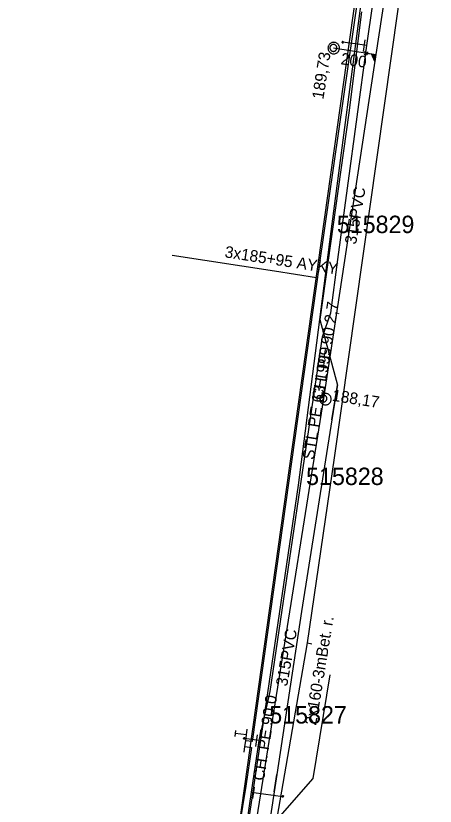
# Model space of a CAD drawing. Extents: x -746464 to -745690, y -1051581 to -1049993.
# Drawn here: x -746043.8 to -746007.6, y -1050951.7 to -1050883.6 of the extents above; entities that cross this region are included whole.
import ezdxf

# ---------------------------------------------------------------- set-up
doc = ezdxf.new("R2010")
doc.units = 0
for name, color, linetype in [('04_CETIN_sdelovaci_podzem', 7, 'Continuous'), ('45_Eltodo_popisy', 7, 'Continuous'), ('45_Eltodo_vedeni_NN_zemni', 7, 'Continuous'), ('48_Prazs_plynarenska_STL', 7, 'Continuous'), ('48_Prazs_plynarenska_STL_chranicka', 7, 'Continuous'), ('48_Prazs_plynarenska_STL_popisy', 7, 'Continuous'), ('51_PVaK_kanal_jednotna_neoverena poloha_pripojka', 7, 'Continuous'), ('51_PVaK_kanal_jednotna_overena poloha_rad', 7, 'Continuous'), ('51_PVaK_kanal_objekty', 7, 'Continuous'), ('51_PVaK_kanal_popisy', 7, 'Continuous'), ('51_PVaK_vodovod_chranicky_objekty', 7, 'Continuous'), ('51_PVaK_vodovod_overena poloha_pripojka', 7, 'Continuous'), ('51_PVaK_vodovod_overena poloha_rad', 7, 'Continuous'), ('55_PREdi_NN', 7, 'Continuous'), ('55_PREdi_NN_popisy', 7, 'Continuous'), ('55_PREdi_NN_pripojovaci_misto', 7, 'Continuous'), ('55_PREdi_stavby_popisy', 7, 'Continuous')]:
    doc.layers.add(name, color=color, linetype=linetype)

msp = doc.modelspace()

# ---------------------------------------------------------------- linework, layer by layer
at = {"layer": '04_CETIN_sdelovaci_podzem'}
for points in [[(-746018.61, -1050937.66), (-746016.27, -1050921.7), (-746010.74, -1050882.8)], [(-746021.48, -1050954.27), (-746018.61, -1050937.66)], [(-746018.61, -1050937.66), (-746018.22, -1050937.73)]]:
    msp.add_lwpolyline(points, dxfattribs=at)
at = {"layer": '45_Eltodo_vedeni_NN_zemni'}
for points in [[(-746013.784, -1050880.907), (-746016.595, -1050902.163)], [(-746016.595, -1050902.163), (-746019.405, -1050924.044)], [(-746019.405, -1050924.044), (-746022.446, -1050944.481)], [(-746022.446, -1050944.481), (-746025.487, -1050964.919)]]:
    msp.add_lwpolyline(points, dxfattribs=at)
at = {"layer": '48_Prazs_plynarenska_STL'}
msp.add_lwpolyline([(-746013.93, -1050883.22), (-746015.03, -1050891.92), (-746017.53, -1050909.76), (-746016.02, -1050915.43), (-746016.05, -1050915.54), (-746016.49, -1050918.4), (-746019.11, -1050934.96), (-746021.26, -1050949), (-746021.49, -1050950.49), (-746022.26, -1050955.58)], dxfattribs=at)
at = {"layer": '48_Prazs_plynarenska_STL_chranicka'}
for points in [[(-746016.49, -1050918.399), (-746016.019, -1050915.43)], [(-746021.49, -1050950.49), (-746021.259, -1050948.999)]]:
    msp.add_lwpolyline(points, dxfattribs=at)
at = {"layer": '51_PVaK_kanal_jednotna_neoverena poloha_pripojka'}
msp.add_line((-746016.37, -1050886.33), (-746012.712, -1050886.912), dxfattribs=at)
at = {"layer": '51_PVaK_kanal_jednotna_overena poloha_rad'}
for points in [[(-746011.67, -1050880.07), (-746012.712, -1050886.912), (-746017.23, -1050916.57)], [(-746017.23, -1050916.57), (-746023.084, -1050953.373), (-746024.89, -1050964.73)]]:
    msp.add_lwpolyline(points, dxfattribs=at)
at = {"layer": '51_PVaK_kanal_objekty'}
for p, q in [((-746013.714, -1050886.903), (-746013.375, -1050886.654)), ((-746013.417, -1050886.956), (-746013.665, -1050886.622))]:
    msp.add_line(p, q, dxfattribs=at)
for points in [[(-746015.84, -1050886.34), (-746015.85, -1050886.29), (-746015.85, -1050886.24), (-746015.87, -1050886.19), (-746015.89, -1050886.14), (-746015.91, -1050886.09), (-746015.94, -1050886.05), (-746015.97, -1050886.01), (-746016.01, -1050885.97), (-746016.05, -1050885.94), (-746016.09, -1050885.91), (-746016.14, -1050885.89), (-746016.19, -1050885.87), (-746016.24, -1050885.85), (-746016.29, -1050885.85), (-746016.34, -1050885.84), (-746016.39, -1050885.85), (-746016.44, -1050885.85), (-746016.49, -1050885.87), (-746016.54, -1050885.89), (-746016.59, -1050885.91), (-746016.63, -1050885.94), (-746016.67, -1050885.97), (-746016.71, -1050886.01), (-746016.74, -1050886.05), (-746016.77, -1050886.09), (-746016.79, -1050886.14), (-746016.81, -1050886.19), (-746016.83, -1050886.24), (-746016.83, -1050886.29), (-746016.84, -1050886.34), (-746016.83, -1050886.39), (-746016.83, -1050886.44), (-746016.81, -1050886.49), (-746016.79, -1050886.54), (-746016.77, -1050886.59), (-746016.74, -1050886.63), (-746016.71, -1050886.67), (-746016.67, -1050886.71), (-746016.63, -1050886.74), (-746016.59, -1050886.77), (-746016.54, -1050886.79), (-746016.49, -1050886.81), (-746016.44, -1050886.83), (-746016.39, -1050886.83), (-746016.34, -1050886.84), (-746016.29, -1050886.83), (-746016.24, -1050886.83), (-746016.19, -1050886.81), (-746016.14, -1050886.79), (-746016.09, -1050886.77), (-746016.05, -1050886.74), (-746016.01, -1050886.71), (-746015.97, -1050886.67), (-746015.94, -1050886.63), (-746015.91, -1050886.59), (-746015.89, -1050886.54), (-746015.87, -1050886.49), (-746015.85, -1050886.44), (-746015.85, -1050886.39), (-746015.84, -1050886.34)], [(-746016.07, -1050886.33), (-746016.07, -1050886.3), (-746016.076, -1050886.27), (-746016.082, -1050886.24), (-746016.094, -1050886.21), (-746016.112, -1050886.18), (-746016.13, -1050886.156), (-746016.148, -1050886.132), (-746016.172, -1050886.108), (-746016.196, -1050886.09), (-746016.22, -1050886.072), (-746016.25, -1050886.054), (-746016.28, -1050886.042), (-746016.31, -1050886.036), (-746016.34, -1050886.03), (-746016.37, -1050886.03), (-746016.4, -1050886.03), (-746016.43, -1050886.036), (-746016.46, -1050886.042), (-746016.49, -1050886.054), (-746016.52, -1050886.072), (-746016.544, -1050886.09), (-746016.568, -1050886.108), (-746016.592, -1050886.132), (-746016.61, -1050886.156), (-746016.628, -1050886.18), (-746016.646, -1050886.21), (-746016.658, -1050886.24), (-746016.664, -1050886.27), (-746016.67, -1050886.3), (-746016.67, -1050886.33), (-746016.67, -1050886.36), (-746016.664, -1050886.39), (-746016.658, -1050886.42), (-746016.646, -1050886.45), (-746016.628, -1050886.48), (-746016.61, -1050886.504), (-746016.592, -1050886.528), (-746016.568, -1050886.552), (-746016.544, -1050886.57), (-746016.52, -1050886.588), (-746016.49, -1050886.606), (-746016.46, -1050886.618), (-746016.43, -1050886.624), (-746016.4, -1050886.63), (-746016.37, -1050886.63), (-746016.34, -1050886.63), (-746016.31, -1050886.624), (-746016.28, -1050886.618), (-746016.25, -1050886.606), (-746016.22, -1050886.588), (-746016.196, -1050886.57), (-746016.172, -1050886.552), (-746016.148, -1050886.528), (-746016.13, -1050886.504), (-746016.112, -1050886.48), (-746016.094, -1050886.45), (-746016.082, -1050886.42), (-746016.076, -1050886.39), (-746016.07, -1050886.36), (-746016.07, -1050886.33)], [(-746013.547, -1050886.782), (-746012.714, -1050886.909), (-746012.804, -1050887.503), (-746013.089, -1050886.852)], [(-746013.013, -1050886.908), (-746012.77, -1050886.945), (-746012.828, -1050887.325), (-746013.012, -1050886.904)], [(-746012.932, -1050886.965), (-746012.81, -1050886.984), (-746012.84, -1050887.179), (-746012.931, -1050886.961)], [(-746016.55, -1050916.63), (-746016.56, -1050916.58), (-746016.56, -1050916.53), (-746016.58, -1050916.48), (-746016.6, -1050916.43), (-746016.62, -1050916.38), (-746016.65, -1050916.34), (-746016.68, -1050916.3), (-746016.72, -1050916.26), (-746016.76, -1050916.23), (-746016.8, -1050916.2), (-746016.85, -1050916.18), (-746016.9, -1050916.16), (-746016.95, -1050916.14), (-746017, -1050916.14), (-746017.05, -1050916.13), (-746017.1, -1050916.14), (-746017.15, -1050916.14), (-746017.2, -1050916.16), (-746017.25, -1050916.18), (-746017.3, -1050916.2), (-746017.34, -1050916.23), (-746017.38, -1050916.26), (-746017.42, -1050916.3), (-746017.45, -1050916.34), (-746017.48, -1050916.38), (-746017.5, -1050916.43), (-746017.52, -1050916.48), (-746017.54, -1050916.53), (-746017.54, -1050916.58), (-746017.55, -1050916.63), (-746017.54, -1050916.68), (-746017.54, -1050916.73), (-746017.52, -1050916.78), (-746017.5, -1050916.83), (-746017.48, -1050916.88), (-746017.45, -1050916.92), (-746017.42, -1050916.96), (-746017.38, -1050917), (-746017.34, -1050917.03), (-746017.3, -1050917.06), (-746017.25, -1050917.08), (-746017.2, -1050917.1), (-746017.15, -1050917.12), (-746017.1, -1050917.12), (-746017.05, -1050917.13), (-746017, -1050917.12), (-746016.95, -1050917.12), (-746016.9, -1050917.1), (-746016.85, -1050917.08), (-746016.8, -1050917.06), (-746016.76, -1050917.03), (-746016.72, -1050917), (-746016.68, -1050916.96), (-746016.65, -1050916.92), (-746016.62, -1050916.88), (-746016.6, -1050916.83), (-746016.58, -1050916.78), (-746016.56, -1050916.73), (-746016.56, -1050916.68), (-746016.55, -1050916.63)], [(-746016.93, -1050916.57), (-746016.93, -1050916.54), (-746016.936, -1050916.51), (-746016.942, -1050916.48), (-746016.954, -1050916.45), (-746016.972, -1050916.42), (-746016.99, -1050916.396), (-746017.008, -1050916.372), (-746017.032, -1050916.348), (-746017.056, -1050916.33), (-746017.08, -1050916.312), (-746017.11, -1050916.294), (-746017.14, -1050916.282), (-746017.17, -1050916.276), (-746017.2, -1050916.27), (-746017.23, -1050916.27), (-746017.26, -1050916.27), (-746017.29, -1050916.276), (-746017.32, -1050916.282), (-746017.35, -1050916.294), (-746017.38, -1050916.312), (-746017.404, -1050916.33), (-746017.428, -1050916.348), (-746017.452, -1050916.372), (-746017.47, -1050916.396), (-746017.488, -1050916.42), (-746017.506, -1050916.45), (-746017.518, -1050916.48), (-746017.524, -1050916.51), (-746017.53, -1050916.54), (-746017.53, -1050916.57), (-746017.53, -1050916.6), (-746017.524, -1050916.63), (-746017.518, -1050916.66), (-746017.506, -1050916.69), (-746017.488, -1050916.72), (-746017.47, -1050916.744), (-746017.452, -1050916.768), (-746017.428, -1050916.792), (-746017.404, -1050916.81), (-746017.38, -1050916.828), (-746017.35, -1050916.846), (-746017.32, -1050916.858), (-746017.29, -1050916.864), (-746017.26, -1050916.87), (-746017.23, -1050916.87), (-746017.2, -1050916.87), (-746017.17, -1050916.864), (-746017.14, -1050916.858), (-746017.11, -1050916.846), (-746017.08, -1050916.828), (-746017.056, -1050916.81), (-746017.032, -1050916.792), (-746017.008, -1050916.768), (-746016.99, -1050916.744), (-746016.972, -1050916.72), (-746016.954, -1050916.69), (-746016.942, -1050916.66), (-746016.936, -1050916.63), (-746016.93, -1050916.6), (-746016.93, -1050916.57)]]:
    msp.add_lwpolyline(points, dxfattribs=at)
at = {"layer": '51_PVaK_vodovod_chranicky_objekty'}
for p, q in [((-746013.755, -1050886.64), (-746013.616, -1050885.64)), ((-746015.615, -1050885.881), (-746015.502, -1050885.796)), ((-746015.615, -1050885.881), (-746015.612, -1050885.861)), ((-746015.615, -1050885.881), (-746015.595, -1050885.884)), ((-746015.601, -1050885.782), (-746015.604, -1050885.802)), ((-746015.601, -1050885.782), (-746015.516, -1050885.895)), ((-746015.601, -1050885.782), (-746015.581, -1050885.785)), ((-746015.516, -1050885.895), (-746015.536, -1050885.892)), ((-746015.502, -1050885.796), (-746015.522, -1050885.793)), ((-746015.516, -1050885.895), (-746015.513, -1050885.875)), ((-746015.502, -1050885.796), (-746015.505, -1050885.816)), ((-746023.07, -1050946.59), (-746022.921, -1050945.59)), ((-746024.125, -1050945.931), (-746024.012, -1050945.846)), ((-746024.125, -1050945.931), (-746024.122, -1050945.911)), ((-746024.125, -1050945.931), (-746024.105, -1050945.934)), ((-746024.111, -1050945.832), (-746024.114, -1050945.852)), ((-746024.111, -1050945.832), (-746024.026, -1050945.945)), ((-746024.111, -1050945.832), (-746024.091, -1050945.835)), ((-746024.026, -1050945.945), (-746024.046, -1050945.942)), ((-746024.012, -1050945.846), (-746024.032, -1050945.843)), ((-746024.026, -1050945.945), (-746024.023, -1050945.925)), ((-746024.012, -1050945.846), (-746024.015, -1050945.866)), ((-746023.315, -1050951.09), (-746023.175, -1050950.09)), ((-746020.796, -1050950.941), (-746020.682, -1050950.857)), ((-746020.796, -1050950.941), (-746020.793, -1050950.921)), ((-746020.796, -1050950.941), (-746020.776, -1050950.944)), ((-746020.781, -1050950.842), (-746020.784, -1050950.862)), ((-746020.781, -1050950.842), (-746020.697, -1050950.956)), ((-746020.781, -1050950.842), (-746020.761, -1050950.845)), ((-746020.697, -1050950.956), (-746020.717, -1050950.953)), ((-746020.682, -1050950.857), (-746020.702, -1050950.854)), ((-746020.697, -1050950.956), (-746020.694, -1050950.936)), ((-746020.682, -1050950.857), (-746020.685, -1050950.877))]:
    msp.add_line(p, q, dxfattribs=at)
for points in [[(-746015.509, -1050885.845), (-746015.508, -1050885.84), (-746015.508, -1050885.835), (-746015.509, -1050885.83), (-746015.51, -1050885.825), (-746015.512, -1050885.82), (-746015.515, -1050885.815), (-746015.517, -1050885.811), (-746015.521, -1050885.806), (-746015.524, -1050885.803), (-746015.528, -1050885.799), (-746015.532, -1050885.796), (-746015.537, -1050885.793), (-746015.542, -1050885.791), (-746015.546, -1050885.79), (-746015.551, -1050885.789), (-746015.556, -1050885.788), (-746015.561, -1050885.788), (-746015.567, -1050885.789), (-746015.572, -1050885.79), (-746015.577, -1050885.792), (-746015.582, -1050885.795), (-746015.586, -1050885.797), (-746015.59, -1050885.801), (-746015.594, -1050885.804), (-746015.597, -1050885.808), (-746015.601, -1050885.812), (-746015.604, -1050885.817), (-746015.606, -1050885.822), (-746015.607, -1050885.826), (-746015.608, -1050885.831), (-746015.609, -1050885.836), (-746015.608, -1050885.841), (-746015.608, -1050885.847), (-746015.607, -1050885.852), (-746015.604, -1050885.857), (-746015.602, -1050885.862), (-746015.6, -1050885.866), (-746015.596, -1050885.87), (-746015.593, -1050885.874), (-746015.589, -1050885.877), (-746015.585, -1050885.881), (-746015.58, -1050885.884), (-746015.575, -1050885.885), (-746015.57, -1050885.887), (-746015.565, -1050885.888), (-746015.56, -1050885.889), (-746015.555, -1050885.888), (-746015.55, -1050885.888), (-746015.545, -1050885.887), (-746015.54, -1050885.884), (-746015.535, -1050885.882), (-746015.531, -1050885.88), (-746015.526, -1050885.876), (-746015.523, -1050885.873), (-746015.519, -1050885.869), (-746015.516, -1050885.865), (-746015.513, -1050885.86), (-746015.511, -1050885.855), (-746015.51, -1050885.85), (-746015.509, -1050885.845)], [(-746024.019, -1050945.895), (-746024.018, -1050945.89), (-746024.018, -1050945.885), (-746024.019, -1050945.88), (-746024.02, -1050945.875), (-746024.022, -1050945.87), (-746024.025, -1050945.865), (-746024.027, -1050945.861), (-746024.03, -1050945.856), (-746024.034, -1050945.853), (-746024.038, -1050945.849), (-746024.042, -1050945.846), (-746024.047, -1050945.843), (-746024.052, -1050945.841), (-746024.056, -1050945.84), (-746024.061, -1050945.839), (-746024.066, -1050945.838), (-746024.071, -1050945.839), (-746024.076, -1050945.839), (-746024.082, -1050945.84), (-746024.087, -1050945.842), (-746024.091, -1050945.845), (-746024.096, -1050945.847), (-746024.1, -1050945.851), (-746024.104, -1050945.854), (-746024.107, -1050945.858), (-746024.111, -1050945.862), (-746024.114, -1050945.867), (-746024.115, -1050945.872), (-746024.117, -1050945.877), (-746024.118, -1050945.882), (-746024.118, -1050945.886), (-746024.118, -1050945.892), (-746024.118, -1050945.897), (-746024.117, -1050945.902), (-746024.114, -1050945.907), (-746024.112, -1050945.912), (-746024.109, -1050945.916), (-746024.106, -1050945.921), (-746024.103, -1050945.924), (-746024.099, -1050945.928), (-746024.094, -1050945.931), (-746024.09, -1050945.934), (-746024.085, -1050945.936), (-746024.08, -1050945.937), (-746024.075, -1050945.938), (-746024.07, -1050945.939), (-746024.065, -1050945.938), (-746024.06, -1050945.938), (-746024.055, -1050945.937), (-746024.049, -1050945.935), (-746024.045, -1050945.932), (-746024.041, -1050945.93), (-746024.036, -1050945.926), (-746024.033, -1050945.923), (-746024.029, -1050945.919), (-746024.025, -1050945.915), (-746024.023, -1050945.91), (-746024.021, -1050945.905), (-746024.019, -1050945.9), (-746024.019, -1050945.895)], [(-746020.689, -1050950.906), (-746020.689, -1050950.901), (-746020.689, -1050950.896), (-746020.689, -1050950.891), (-746020.69, -1050950.886), (-746020.693, -1050950.881), (-746020.695, -1050950.876), (-746020.697, -1050950.872), (-746020.701, -1050950.867), (-746020.704, -1050950.864), (-746020.708, -1050950.86), (-746020.712, -1050950.856), (-746020.717, -1050950.854), (-746020.722, -1050950.852), (-746020.727, -1050950.85), (-746020.732, -1050950.849), (-746020.736, -1050950.849), (-746020.742, -1050950.849), (-746020.747, -1050950.849), (-746020.752, -1050950.851), (-746020.757, -1050950.853), (-746020.762, -1050950.855), (-746020.766, -1050950.858), (-746020.771, -1050950.861), (-746020.774, -1050950.864), (-746020.778, -1050950.868), (-746020.781, -1050950.872), (-746020.784, -1050950.877), (-746020.786, -1050950.882), (-746020.788, -1050950.887), (-746020.788, -1050950.892), (-746020.789, -1050950.897), (-746020.789, -1050950.902), (-746020.789, -1050950.907), (-746020.787, -1050950.912), (-746020.785, -1050950.917), (-746020.783, -1050950.922), (-746020.78, -1050950.926), (-746020.777, -1050950.931), (-746020.773, -1050950.934), (-746020.77, -1050950.938), (-746020.765, -1050950.942), (-746020.761, -1050950.944), (-746020.756, -1050950.946), (-746020.751, -1050950.948), (-746020.746, -1050950.948), (-746020.741, -1050950.949), (-746020.736, -1050950.949), (-746020.731, -1050950.949), (-746020.726, -1050950.947), (-746020.72, -1050950.945), (-746020.716, -1050950.943), (-746020.712, -1050950.94), (-746020.707, -1050950.937), (-746020.704, -1050950.934), (-746020.7, -1050950.93), (-746020.696, -1050950.925), (-746020.694, -1050950.921), (-746020.692, -1050950.916), (-746020.69, -1050950.911), (-746020.689, -1050950.906)]]:
    msp.add_lwpolyline(points, dxfattribs=at)
at = {"layer": '51_PVaK_vodovod_overena poloha_pripojka'}
for p, q in [((-746013.68, -1050886.1), (-746015.559, -1050885.839)), ((-746013.48, -1050886.13), (-746013.68, -1050886.1)), ((-746022.99, -1050946.05), (-746024.069, -1050945.889)), ((-746022.79, -1050946.08), (-746022.99, -1050946.05)), ((-746023.44, -1050950.52), (-746023.24, -1050950.55)), ((-746023.24, -1050950.55), (-746020.74, -1050950.9))]:
    msp.add_line(p, q, dxfattribs=at)
at = {"layer": '51_PVaK_vodovod_overena poloha_rad'}
msp.add_lwpolyline([(-746042.47, -1051018.26), (-746042.71, -1051013.31), (-746043.79, -1050998.56), (-746043.77, -1050994.17), (-746042.9, -1050988.36), (-746041.33, -1050985.61), (-746039.52, -1050984.19), (-746034.42, -1050980.18), (-746028.53, -1050975.46), (-746027.01, -1050971.38), (-746025.55, -1050964.22), (-746024.55, -1050958.2), (-746023.44, -1050950.52), (-746022.79, -1050946.08), (-746021.84, -1050941.84), (-746017.31, -1050911.26), (-746016.6, -1050909.19), (-746015.98, -1050904.57), (-746013.48, -1050886.13), (-746010.51, -1050865.53)], dxfattribs=at)
at = {"layer": '55_PREdi_NN'}
for points in [[(-746011.185, -1050838.221), (-746010.94, -1050835.226), (-746007.578, -1050835.684), (-746017.588, -1050905.078), (-746023.383, -1050946.172), (-746023.937, -1050946.095)], [(-746010.609, -1050835.331), (-746007.578, -1050835.684), (-746008.107, -1050839.561), (-746013.02, -1050871.691), (-746019.935, -1050920.753), (-746024.783, -1050955.321)], [(-746023.868, -1050945.6), (-746024.363, -1050945.531)], [(-746024.074, -1050947.086), (-746024.006, -1050946.591), (-746023.937, -1050946.095), (-746023.868, -1050945.6), (-746023.799, -1050945.105)], [(-746024.006, -1050946.591), (-746023.453, -1050946.668), (-746023.927, -1050950.027), (-746024.768, -1050955.115), (-746029.048, -1050954.782), (-746029.046, -1050954.786), (-746029.442, -1050954.744)]]:
    msp.add_lwpolyline(points, dxfattribs=at)
at = {"layer": '55_PREdi_NN_popisy'}
msp.add_lwpolyline([(-746030.292, -1050904.206), (-746021.459, -1050905.558), (-746017.837, -1050906.148)], dxfattribs=at)
at = {"layer": '55_PREdi_NN_pripojovaci_misto'}
for p, q in [((-746024.829, -1050945.222), (-746024.89, -1050945.718)), ((-746024.363, -1050945.531), (-746024.859, -1050945.47))]:
    msp.add_line(p, q, dxfattribs=at)
at = {"layer": '55_PREdi_stavby_popisy'}
msp.add_lwpolyline([(-746023.174, -1050955.137), (-746018.106, -1050949.365), (-746016.644, -1050940.424)], dxfattribs=at)

# ---------------------------------------------------------------- texts
at = {"layer": '45_Eltodo_popisy'}
for s, p in [('515829', (-746016.071, -1050902.302)), ('515828', (-746018.723, -1050924.035)), ('515827', (-746021.905, -1050944.609))]:
    msp.add_text(s, height=1.5, dxfattribs=at).set_placement(p)
at = {"layer": '48_Prazs_plynarenska_STL_popisy'}
for s, rotation, p in [('CH. PE 90 2,7', 80.98576, (-746017.241, -1050916.75)), ('STL PE 63 1999', 81.00961, (-746018.057, -1050921.907)), ('CH. PE 90 0', 81.19321, (-746022.362, -1050949.588))]:
    msp.add_text(s, height=1, rotation=rotation, dxfattribs=at).set_placement(p)
at = {"layer": '51_PVaK_kanal_popisy'}
for s, rotation, p in [('189,73', 81.10663, (-746017.236, -1050890.805)), ('200', 351.96084, (-746015.779, -1050887.733)), ('315PVC', 80.33898, (-746014.413, -1050903.33)), ('188,17', 351.07085, (-746016.526, -1050916.76)), ('315PVC', 79.96231, (-746020.366, -1050941.456))]:
    msp.add_text(s, height=1, rotation=rotation, dxfattribs=at).set_placement(p)
at = {"layer": '55_PREdi_NN_popisy'}
msp.add_text('3x185+95 AYKY', height=1, rotation=351.29393, dxfattribs=at).set_placement((-746025.799, -1050904.388))
at = {"layer": '55_PREdi_stavby_popisy'}
msp.add_text('2x160-3mBet. r.', height=1, rotation=80.71067, dxfattribs=at).set_placement((-746017.868, -1050944.814))

doc.saveas('drawing.dxf')
